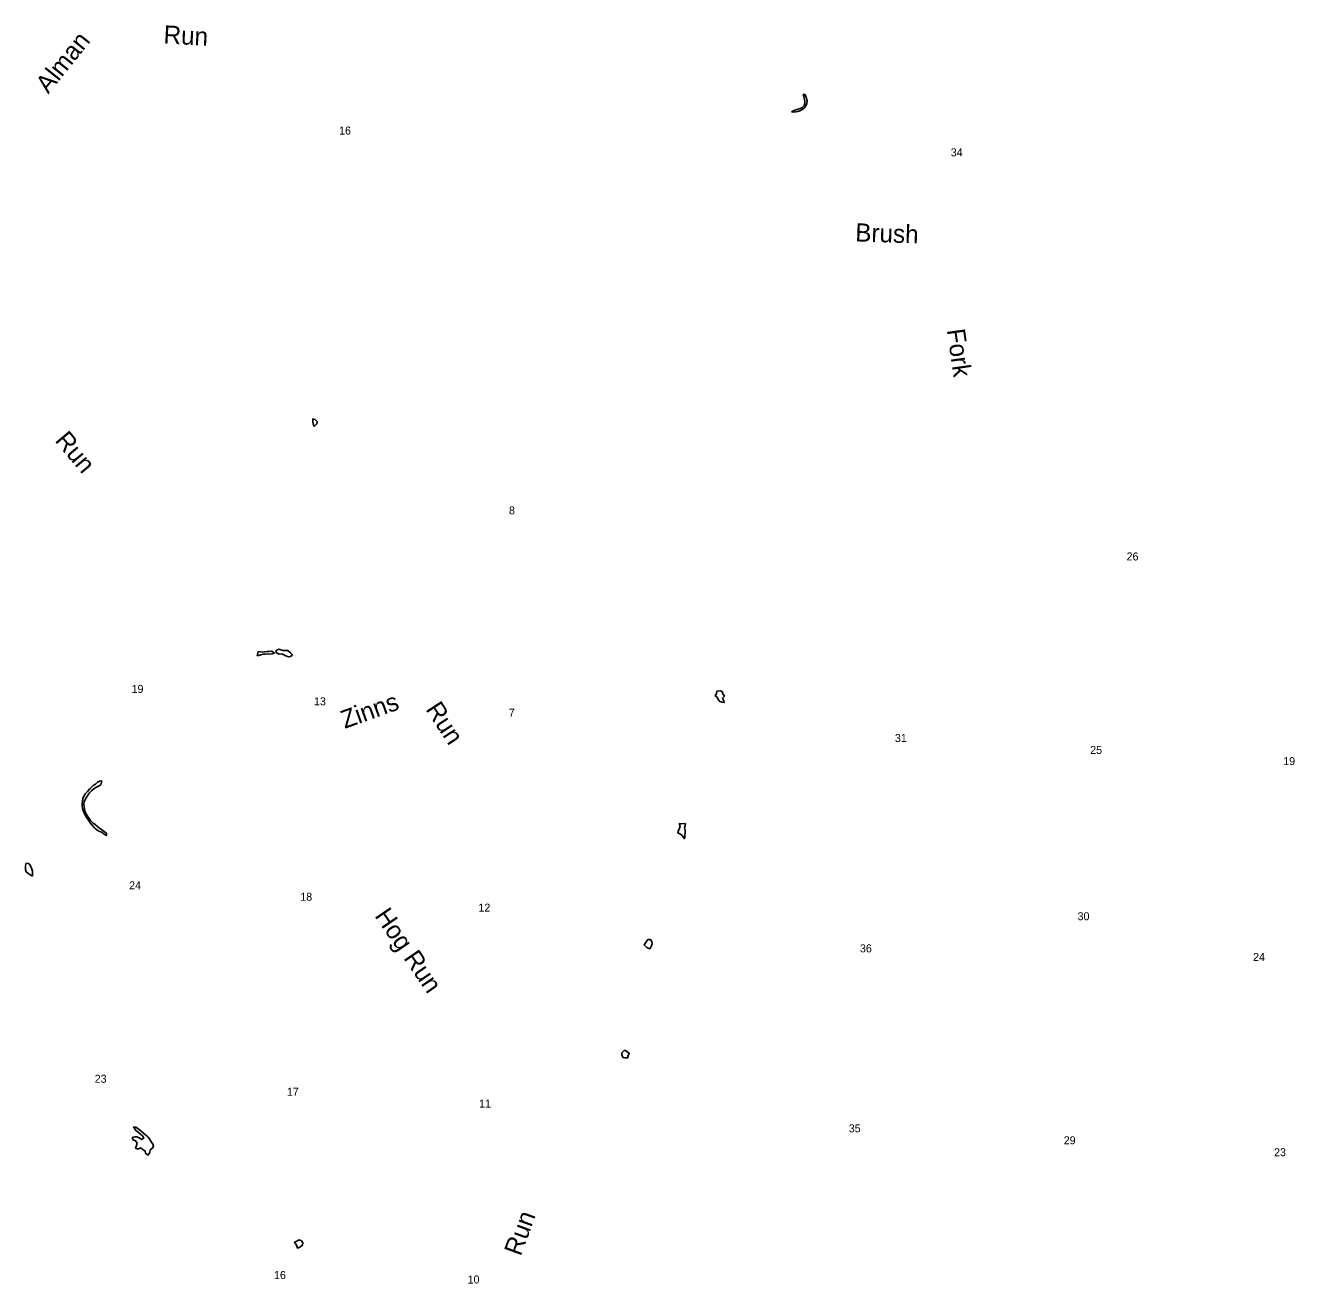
# Model space of a CAD drawing. Extents: x -15 to 405, y -40 to 87.
# Drawn here: x 295.56 to 302.19, y 80.01 to 86.59 of the extents above; entities that cross this region are included whole.
import ezdxf

# ---------------------------------------------------------------- set-up
doc = ezdxf.new("R2010")
doc.units = 0
for name, color, linetype in [('GM_X_County_Road', 7, 'Continuous'), ('GM_X_Minor_Lake_Text', 7, 'Continuous'), ('GM_X_Section_Text', 7, 'Continuous')]:
    doc.layers.add(name, color=color, linetype=linetype)

msp = doc.modelspace()

# ---------------------------------------------------------------- linework, layer by layer
at = {"layer": 'GM_X_Section_Text'}
for points in [[(299.631, 86.2301), (299.6247, 86.2321), (299.6278, 86.2196), (299.6301, 86.2097), (299.6324, 86.1961), (299.6324, 86.1832), (299.6293, 86.1737), (299.6165, 86.1608), (299.6029, 86.1559), (299.5926, 86.1513), (299.5813, 86.149), (299.5631, 86.1399)], [(299.5631, 86.1399), (299.5752, 86.1384), (299.5858, 86.1392), (299.5972, 86.1407), (299.6074, 86.1449), (299.6195, 86.1521), (299.6309, 86.1604), (299.6403, 86.1741), (299.6437, 86.184), (299.6452, 86.1969), (299.6418, 86.2094), (299.6391, 86.2192), (299.6353, 86.2287), (299.631, 86.2301)], [(297.064, 84.5332), (297.0605, 84.5343), (297.0601, 84.5214), (297.062, 84.5085), (297.0677, 84.4952)], [(297.0677, 84.4952), (297.0821, 84.5081), (297.0828, 84.5207), (297.073, 84.5305), (297.064, 84.5332)], [(296.7748, 83.3188), (296.7692, 83.2976), (296.7787, 83.2968), (296.7885, 83.3003), (296.8025, 83.3037), (296.8124, 83.3045), (296.8245, 83.3052), (296.8347, 83.3045), (296.8491, 83.3057), (296.8568, 83.3088)], [(296.8568, 83.3088), (296.8601, 83.3102), (296.8461, 83.3193), (296.8324, 83.3178), (296.8226, 83.3174), (296.8104, 83.3158), (296.7976, 83.3139), (296.787, 83.3162), (296.7748, 83.3188)], [(296.9505, 83.2965), (296.9555, 83.3001), (296.9445, 83.3115), (296.9309, 83.3228), (296.9184, 83.324), (296.9063, 83.3236), (296.8941, 83.3277), (296.8847, 83.33), (296.8684, 83.3235)], [(296.8684, 83.3235), (296.8711, 83.3106), (296.8843, 83.3049), (296.8987, 83.3053), (296.9131, 83.2993), (296.9234, 83.2944), (296.934, 83.2902), (296.9438, 83.2917), (296.9505, 83.2965)], [(299.1733, 83.1105), (299.1714, 83.098), (299.1646, 83.0859), (299.1752, 83.0794), (299.1801, 83.0673), (299.1881, 83.0574), (299.196, 83.0549)], [(299.196, 83.0549), (299.1999, 83.0537), (299.2116, 83.0514), (299.2078, 83.0635), (299.2025, 83.0749), (299.2123, 83.084), (299.2044, 83.0965), (299.2005, 83.1087), (299.1903, 83.1117), (299.1733, 83.1105)], [(295.9132, 82.6168), (295.8954, 82.6004), (295.8826, 82.5867), (295.8709, 82.5742), (295.8633, 82.562), (295.8592, 82.5499), (295.857, 82.537), (295.8559, 82.5241), (295.8559, 82.5112), (295.857, 82.498), (295.8605, 82.4862), (295.8658, 82.4726), (295.8723, 82.4597), (295.8791, 82.448), (295.8882, 82.4355), (295.897, 82.4218), (295.908, 82.4094), (295.9194, 82.3969), (295.933, 82.3848), (295.9455, 82.3776), (295.9576, 82.3731), (295.9694, 82.3625), (295.9815, 82.3553), (295.9819, 82.3678), (295.9724, 82.375), (295.961, 82.3848), (295.9481, 82.3935), (295.9352, 82.4034), (295.9231, 82.4136), (295.911, 82.4219), (295.8988, 82.434), (295.8908, 82.4465), (295.8814, 82.4601), (295.8749, 82.4715), (295.8696, 82.4847), (295.8676, 82.4968), (295.8654, 82.5071), (295.8638, 82.5203), (295.8657, 82.5321), (295.8694, 82.5416), (295.8758, 82.5537), (295.8841, 82.5666), (295.8936, 82.5799), (295.9045, 82.5902), (295.9185, 82.6016), (295.9295, 82.6085), (295.9408, 82.6142), (295.9526, 82.6214), (295.9582, 82.6419)], [(295.9582, 82.6419), (295.9457, 82.6396), (295.9351, 82.635), (295.9242, 82.624), (295.9132, 82.6168)], [(299.0089, 82.4195), (298.9903, 82.4177), (298.9763, 82.4188), (298.9805, 82.4075), (298.9778, 82.3946), (298.9732, 82.3817), (298.9683, 82.3692), (298.9838, 82.3638), (298.9895, 82.3577)], [(298.9895, 82.3577), (298.9951, 82.3517), (299.0034, 82.3391), (299.0065, 82.3486), (299.0065, 82.3592), (299.0077, 82.3714), (299.0077, 82.3846), (299.0032, 82.3979), (299.0077, 82.4074), (299.0089, 82.4195)], [(295.5768, 82.2102), (295.5624, 82.2113), (295.5594, 82.198), (295.5583, 82.1886), (295.5587, 82.1791), (295.5621, 82.167), (295.5735, 82.1568), (295.5951, 82.1439)], [(295.5951, 82.1439), (295.5954, 82.1568), (295.595, 82.1701), (295.5905, 82.1845), (295.5851, 82.1974), (295.5768, 82.2102)], [(298.8119, 81.8123), (298.8016, 81.7975), (298.7925, 81.7839), (298.8076, 81.7713), (298.822, 81.7637), (298.8256, 81.7693)], [(298.8256, 81.7693), (298.83, 81.7762), (298.8349, 81.7898), (298.8323, 81.8024), (298.8259, 81.8126), (298.8119, 81.8123)], [(298.6895, 81.2337), (298.6766, 81.2193), (298.6769, 81.2068), (298.683, 81.1954), (298.6936, 81.1935), (298.7017, 81.1937)], [(298.7017, 81.1937), (298.7064, 81.1938), (298.7091, 81.2063), (298.7148, 81.217), (298.7012, 81.2287), (298.6895, 81.2337)], [(296.1226, 80.8322), (296.1359, 80.8133), (296.1485, 80.8043), (296.1579, 80.7967), (296.1697, 80.7857), (296.1769, 80.7729), (296.1652, 80.766), (296.1531, 80.7747), (296.1409, 80.7815), (296.1296, 80.7807), (296.1167, 80.7765), (296.1209, 80.7651), (296.1342, 80.7602), (296.1418, 80.7481), (296.1384, 80.7348), (296.1346, 80.7208), (296.1467, 80.7163), (296.1596, 80.7231), (296.1729, 80.7152), (296.1846, 80.7065), (296.1862, 80.6948), (296.1994, 80.6853), (296.2085, 80.6994), (296.2107, 80.7119), (296.2175, 80.7174)], [(296.2175, 80.7174), (296.2228, 80.7218), (296.2274, 80.7332), (296.2239, 80.7434), (296.2141, 80.7566), (296.2091, 80.7684), (296.1981, 80.7805), (296.186, 80.7907), (296.1738, 80.802), (296.1613, 80.8126), (296.148, 80.8221), (296.1355, 80.8304), (296.1226, 80.8322)], [(297.0015, 80.2377), (296.9888, 80.2414), (296.9765, 80.2355), (296.9651, 80.2294), (296.9723, 80.2199), (296.9768, 80.2101), (296.981, 80.1987), (296.9866, 80.2009)], [(296.9866, 80.2009), (296.9935, 80.2036), (297.0064, 80.2142), (297.0087, 80.2263), (297.0015, 80.2377)]]:
    msp.add_lwpolyline(points, dxfattribs=at)

# ---------------------------------------------------------------- texts
at = {"layer": 'GM_X_County_Road'}
for s, height, p in [('16', 0.04182, (297.1982, 86.0209)), ('34', 0.04182, (300.396, 85.9071)), ('8', 0.0418, (298.0862, 84.035)), ('26', 0.04182, (301.3151, 83.7942)), ('19', 0.04182, (296.1132, 83.1017)), ('13', 0.04182, (297.067, 83.0367)), ('7', 0.0418, (298.0853, 82.9772)), ('31', 0.04182, (300.1039, 82.845)), ('25', 0.04182, (301.1247, 82.7825)), ('19', 0.04182, (302.1339, 82.7242)), ('24', 0.04182, (296.1007, 82.075)), ('18', 0.04182, (296.9953, 82.015)), ('12', 0.04182, (297.9266, 81.958)), ('30', 0.04182, (301.0589, 81.913)), ('36', 0.04182, (299.921, 81.745)), ('24', 0.04182, (301.976, 81.7)), ('23', 0.04182, (295.9207, 81.0634)), ('17', 0.04182, (296.9253, 80.9956)), ('11', 0.04182, (297.9303, 80.9339)), ('35', 0.04182, (299.8626, 80.8042)), ('29', 0.04182, (300.9864, 80.7417)), ('23', 0.04182, (302.086, 80.6792)), ('16', 0.04182, (296.8578, 80.0371)), ('10', 0.04182, (297.8699, 80.0138))]:
    msp.add_text(s, height=height, rotation=0.00001, dxfattribs=at).set_placement(p)
at = {"layer": 'GM_X_Minor_Lake_Text'}
for s, height, rotation, p in [('Run', 0.0947, 356.90283, (296.2788, 86.4977)), ('Alman', 0.09469, 51.28481, (295.678, 86.2301)), ('Brush', 0.09469, 358.10261, (299.8956, 85.4626)), ('Fork', 0.09471, 278.10108, (300.3751, 84.9994)), ('Run', 0.09471, 309.89776, (295.7088, 84.4201)), ('Zinns', 0.0947, 19.67066, (297.2276, 82.9137)), ('Run', 0.09471, 303.14599, (297.6477, 83.0163)), ('Hog Run', 0.09471, 304.33981, (297.3812, 81.9361)), ('Run', 0.0947, 69.89141, (298.1473, 80.153))]:
    msp.add_text(s, height=height, rotation=rotation, dxfattribs=at).set_placement(p)

doc.saveas('drawing.dxf')
